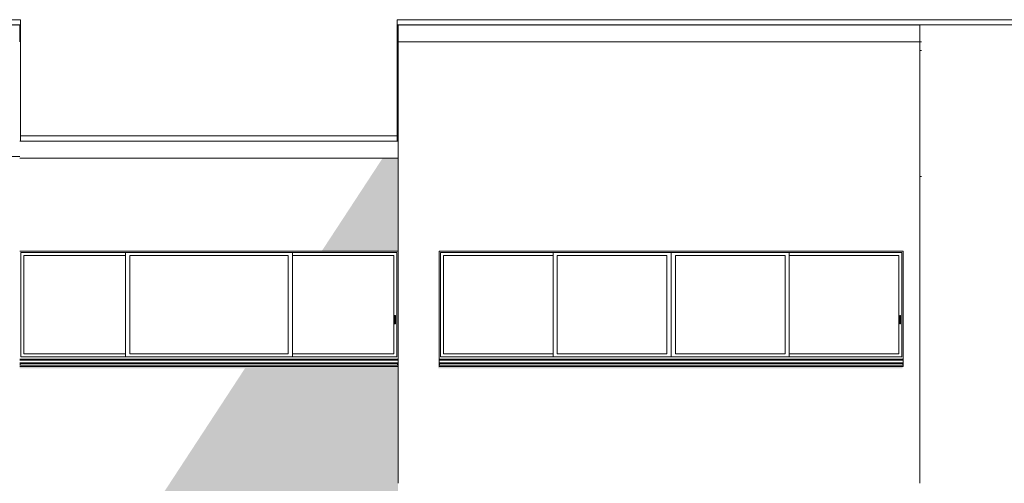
# Model space of a CAD drawing. Header units: millimetres. Extents: x 52659 to 1698020, y -10054 to 104697.
# Tile 362 of 363: x 1645720 to 1657222, y -1269 to 4143. Entities that reach past the tile are written whole.
import ezdxf

# ---------------------------------------------------------------- set-up
doc = ezdxf.new("R2010")
doc.units = ezdxf.units.MM
doc.header["$MEASUREMENT"] = 0
for name, color, linetype in [('A-GLAZ-____-OTLN.Modèle IFC', 7, 'Continuous'), ('A-ROOF-____-OTLN.Modèle IFC', 7, 'Continuous'), ('A-WALL-____-OTLN.Modèle IFC', 7, 'Continuous')]:
    doc.layers.add(name, color=color, linetype=linetype)

# ---------------------------------------------------------------- blocks, each defined once
blk = doc.blocks.new('Élément de coupe_1462_7', base_point=(1686520, -7889))
at = {"layer": 'A-WALL-____-OTLN.Modèle IFC', "linetype": 'Continuous', "lineweight": 0, "true_color": 0x000000}
for points in [[(1647473, -1269), (1647007, -1979), (1650140, -1979), (1650140, -1269)], [(1645720, -3345), (1646112, -3345), (1645720, -3944), (1645720, -4689), (1650140, -4689), (1650140, -3327), (1645720, -3327)]]:
    blk.add_hatch(color=18, dxfattribs=at).paths.add_polyline_path(points)
at = {"layer": 'A-WALL-____-OTLN.Modèle IFC', "color": 7, "linetype": 'Continuous', "lineweight": 9}
blk.add_line((1645720, -1979), (1650140, -1979), dxfattribs=at)
blk = doc.blocks.new('Élément de coupe_1465_7', base_point=(1686520, -7889))
at = {"layer": 'A-WALL-____-OTLN.Modèle IFC', "color": 7, "linetype": 'Continuous', "lineweight": 9}
blk.add_line((1650140, -1269), (1650140, 2569), dxfattribs=at)
blk = doc.blocks.new('Élément de coupe_1467_7', base_point=(1686520, -7889))
at = {"layer": 'A-WALL-____-OTLN.Modèle IFC', "linetype": 'Continuous', "lineweight": 0, "true_color": 0x000000}
blk.add_hatch(color=18, dxfattribs=at).paths.add_polyline_path([(1650610, 96), (1650609, 92), (1650609, 75), (1656029, 75), (1656033, 81), (1656033, 92), (1656033, 93), (1650620, 93), (1650620, 115), (1650612, 100)])
at = {"layer": 'A-WALL-____-OTLN.Modèle IFC', "color": 7, "linetype": 'Continuous', "lineweight": 9}
for p, q in [((1656235, 3883), (1650420, 3883)), ((1656235, -1269), (1656235, 3883)), ((1650620, 115), (1650620, 1441)), ((1650620, 1441), (1656040, 1441)), ((1656040, 1441), (1656040, 115))]:
    blk.add_line(p, q, dxfattribs=at)
blk = doc.blocks.new('Élément de coupe_1468_7', base_point=(1686520, -7889))
at = {"layer": 'A-GLAZ-____-OTLN.Modèle IFC', "color": 7, "linetype": 'Continuous', "lineweight": 18}
for p, q in [((1650635, 206), (1650635, 1426)), ((1650635, 1426), (1656025, 1426)), ((1650670, 1391), (1650670, 241)), ((1650670, 1391), (1651950, 1391)), ((1651950, 206), (1651950, 1426)), ((1652000, 241), (1652000, 1391)), ((1652000, 1391), (1653280, 1391)), ((1653280, 1391), (1653280, 241)), ((1653330, 1426), (1653330, 206)), ((1653380, 1391), (1653380, 241)), ((1653380, 1391), (1654660, 1391)), ((1654660, 241), (1654660, 1391)), ((1654710, 206), (1654710, 1426)), ((1655990, 1391), (1654710, 1391)), ((1655990, 241), (1655990, 1391)), ((1656025, 1426), (1656025, 206)), ((1656000, 691), (1656010, 691)), ((1656000, 591), (1656000, 691)), ((1656010, 591), (1656010, 691)), ((1656010, 591), (1656000, 591)), ((1650670, 241), (1651950, 241)), ((1653280, 241), (1652000, 241)), ((1653380, 241), (1654660, 241)), ((1654710, 241), (1655990, 241)), ((1650620, 180), (1656040, 180)), ((1650620, 170), (1656040, 170)), ((1650620, 136), (1650625, 136)), ((1650620, 136), (1656040, 136)), ((1650620, 114), (1650620, 115)), ((1650625, 136), (1650625, 114)), ((1656035, 131), (1650625, 131)), ((1656025, 206), (1650635, 206)), ((1656035, 114), (1656035, 136)), ((1656035, 136), (1656040, 136)), ((1656040, 115), (1656040, 114)), ((1650620, 113), (1650620, 114)), ((1650620, 110), (1650620, 113)), ((1650620, 113), (1650625, 113)), ((1650620, 109), (1650620, 110)), ((1650625, 109), (1650620, 109)), ((1650620, 93), (1650620, 109)), ((1656040, 93), (1650620, 93)), ((1650625, 114), (1650625, 113)), ((1650625, 113), (1650625, 110)), ((1650625, 110), (1650625, 109)), ((1650625, 109), (1656035, 109)), ((1656035, 113), (1656035, 114)), ((1656035, 110), (1656035, 113)), ((1656035, 113), (1656040, 113)), ((1656035, 109), (1656035, 110)), ((1656040, 109), (1656035, 109)), ((1656040, 114), (1656040, 113)), ((1656040, 113), (1656040, 110)), ((1656040, 110), (1656040, 109)), ((1656040, 109), (1656040, 93))]:
    blk.add_line(p, q, dxfattribs=at)
blk = doc.blocks.new('Élément de coupe_1469_7', base_point=(1686520, -7889))
at = {"layer": 'A-WALL-____-OTLN.Modèle IFC', "linetype": 'Continuous', "lineweight": 0, "true_color": 0x000000}
for points in [[(1649959, 2526), (1649248, 1441), (1650140, 1441), (1650140, 2526)], [(1645720, 75), (1648353, 75), (1647473, -1269), (1650140, -1269), (1650140, 93), (1645720, 93)]]:
    blk.add_hatch(color=18, dxfattribs=at).paths.add_polyline_path(points)
at = {"layer": 'A-WALL-____-OTLN.Modèle IFC', "color": 7, "linetype": 'Continuous', "lineweight": 9}
blk.add_line((1645720, 1441), (1650140, 1441), dxfattribs=at)
blk = doc.blocks.new('Élément de coupe_1470_7', base_point=(1686520, -7889))
at = {"layer": 'A-GLAZ-____-OTLN.Modèle IFC', "color": 7, "linetype": 'Continuous', "lineweight": 18}
for p, q in [((1645735, 206), (1645735, 1426)), ((1645735, 1426), (1650125, 1426)), ((1645770, 1391), (1645770, 241)), ((1645770, 1391), (1646955, 1391)), ((1646955, 206), (1646955, 1426)), ((1647005, 241), (1647005, 1391)), ((1647005, 1391), (1648855, 1391)), ((1648855, 1391), (1648855, 241)), ((1648905, 1426), (1648905, 206)), ((1648905, 1391), (1650090, 1391)), ((1650090, 241), (1650090, 1391)), ((1650125, 1426), (1650125, 206)), ((1650100, 691), (1650110, 691)), ((1650100, 591), (1650100, 691)), ((1650110, 591), (1650110, 691)), ((1650110, 591), (1650100, 591)), ((1645770, 241), (1646955, 241)), ((1648855, 241), (1647005, 241)), ((1648905, 241), (1650090, 241)), ((1645720, 180), (1650140, 180)), ((1645720, 170), (1650140, 170)), ((1645720, 136), (1645725, 136)), ((1645720, 136), (1650140, 136)), ((1645725, 136), (1645725, 114)), ((1650135, 131), (1645725, 131)), ((1650125, 206), (1645735, 206)), ((1650135, 114), (1650135, 136)), ((1650135, 136), (1650140, 136)), ((1645720, 113), (1645725, 113)), ((1645725, 109), (1645720, 109)), ((1650140, 93), (1645720, 93)), ((1645725, 114), (1645725, 113)), ((1645725, 113), (1645725, 110)), ((1645725, 110), (1645725, 109)), ((1645725, 109), (1650135, 109)), ((1650135, 113), (1650135, 114)), ((1650135, 110), (1650135, 113)), ((1650135, 113), (1650140, 113)), ((1650135, 109), (1650135, 110)), ((1650140, 109), (1650135, 109))]:
    blk.add_line(p, q, dxfattribs=at)
blk = doc.blocks.new('Élément de coupe_1472_7', base_point=(1686520, -7889))
at = {"layer": 'A-ROOF-____-OTLN.Modèle IFC', "color": 7, "linetype": 'Continuous', "lineweight": 18}
for p, q in [((1623017, 4143), (1645730, 4143)), ((1645730, 4083), (1645730, 4143)), ((1650130, 4143), (1686530, 4143)), ((1650130, 4143), (1650130, 4083)), ((1623017, 4083), (1645730, 4083)), ((1645730, 4083), (1645730, 2727)), ((1650130, 2727), (1650130, 4083)), ((1650130, 4083), (1686530, 4083)), ((1645730, 2786), (1650130, 2786)), ((1645720, 2726), (1645724, 2726)), ((1645724, 2726), (1645730, 2727)), ((1645730, 2726), (1645724, 2726)), ((1645730, 2727), (1645730, 2726)), ((1645730, 2726), (1650130, 2726)), ((1650130, 2726), (1650130, 2727)), ((1650130, 2727), (1650136, 2726)), ((1650136, 2726), (1650130, 2726)), ((1650140, 2726), (1650136, 2726))]:
    blk.add_line(p, q, dxfattribs=at)
blk = doc.blocks.new('Élément de coupe_1473_7', base_point=(1686520, -7889))
at = {"layer": 'A-WALL-____-OTLN.Modèle IFC', "linetype": 'Continuous', "lineweight": 0, "true_color": 0x000000}
blk.add_hatch(color=18, dxfattribs=at).paths.add_polyline_path([(1656235, 4083), (1650140, 4083), (1650140, 4071), (1656235, 4071)])
at = {"layer": 'A-WALL-____-OTLN.Modèle IFC', "color": 7, "linetype": 'Continuous', "lineweight": 9}
for p, q in [((1650140, 4083), (1650140, 3883)), ((1656235, 4083), (1656235, 3883)), ((1650140, 3883), (1656235, 3883))]:
    blk.add_line(p, q, dxfattribs=at)
blk = doc.blocks.new('Élément de coupe_1475_7', base_point=(1686520, -7889))
at = {"layer": 'A-WALL-____-OTLN.Modèle IFC', "linetype": 'Continuous', "lineweight": 0, "true_color": 0x000000}
blk.add_hatch(color=18, dxfattribs=at).paths.add_polyline_path([(1645720, 4083), (1645440, 4083), (1645440, 4071), (1645720, 4071)])
at = {"layer": 'A-WALL-____-OTLN.Modèle IFC', "color": 7, "linetype": 'Continuous', "lineweight": 9}
for p, q in [((1645720, 3883), (1645720, 4083)), ((1645440, 3883), (1645440, 2547)), ((1645440, 2547), (1645720, 2547))]:
    blk.add_line(p, q, dxfattribs=at)
blk = doc.blocks.new('Élément de coupe_1476_7', base_point=(1686520, -7889))
at = {"layer": 'A-WALL-____-OTLN.Modèle IFC', "color": 7, "linetype": 'Continuous', "lineweight": 18}
blk.add_line((1645720, 2526), (1650140, 2526), dxfattribs=at)
blk = doc.blocks.new('Élément de coupe_1477_7', base_point=(1686520, -7889))
at = {"layer": 'A-WALL-____-OTLN.Modèle IFC', "linetype": 'Continuous', "lineweight": 0, "true_color": 0x000000}
blk.add_hatch(color=18, dxfattribs=at).paths.add_polyline_path([(1650420, 3883), (1650140, 3883), (1650140, 3883), (1650420, 3883)])
at = {"layer": 'A-WALL-____-OTLN.Modèle IFC', "color": 7, "linetype": 'Continuous', "lineweight": 9}
for p, q in [((1650140, 2569), (1650140, 3883)), ((1650140, 3883), (1650420, 3883))]:
    blk.add_line(p, q, dxfattribs=at)
blk = doc.blocks.new('Élément de coupe_1516_7', base_point=(1686520, -7889))
at = {"layer": 'A-ROOF-____-OTLN.Modèle IFC', "color": 7, "linetype": 'Continuous', "lineweight": 18}
for p, q in [((1656235, 3883), (1656255, 3883)), ((1656235, 3782), (1656255, 3782))]:
    blk.add_line(p, q, dxfattribs=at)
at = {"layer": 'A-ROOF-____-OTLN.Modèle IFC', "color": 7, "linetype": 'Continuous', "lineweight": 9}
blk.add_line((1656235, 2314), (1656255, 2314), dxfattribs=at)

msp = doc.modelspace()

# ---------------------------------------------------------------- block references
at = {"layer": 'A-GLAZ-____-OTLN.Modèle IFC', "lineweight": 0}
for name in ['Élément de coupe_1470_7', 'Élément de coupe_1468_7']:
    msp.add_blockref(name, (1686519.831, -7889.058), dxfattribs=at)
at = {"layer": 'A-ROOF-____-OTLN.Modèle IFC', "lineweight": 0}
for name in ['Élément de coupe_1472_7', 'Élément de coupe_1516_7']:
    msp.add_blockref(name, (1686519.831, -7889.058), dxfattribs=at)
at = {"layer": 'A-WALL-____-OTLN.Modèle IFC', "lineweight": 0}
for name in ['Élément de coupe_1475_7', 'Élément de coupe_1473_7', 'Élément de coupe_1477_7', 'Élément de coupe_1467_7', 'Élément de coupe_1465_7', 'Élément de coupe_1469_7', 'Élément de coupe_1476_7', 'Élément de coupe_1462_7']:
    msp.add_blockref(name, (1686519.831, -7889.058), dxfattribs=at)

doc.saveas('drawing.dxf')
